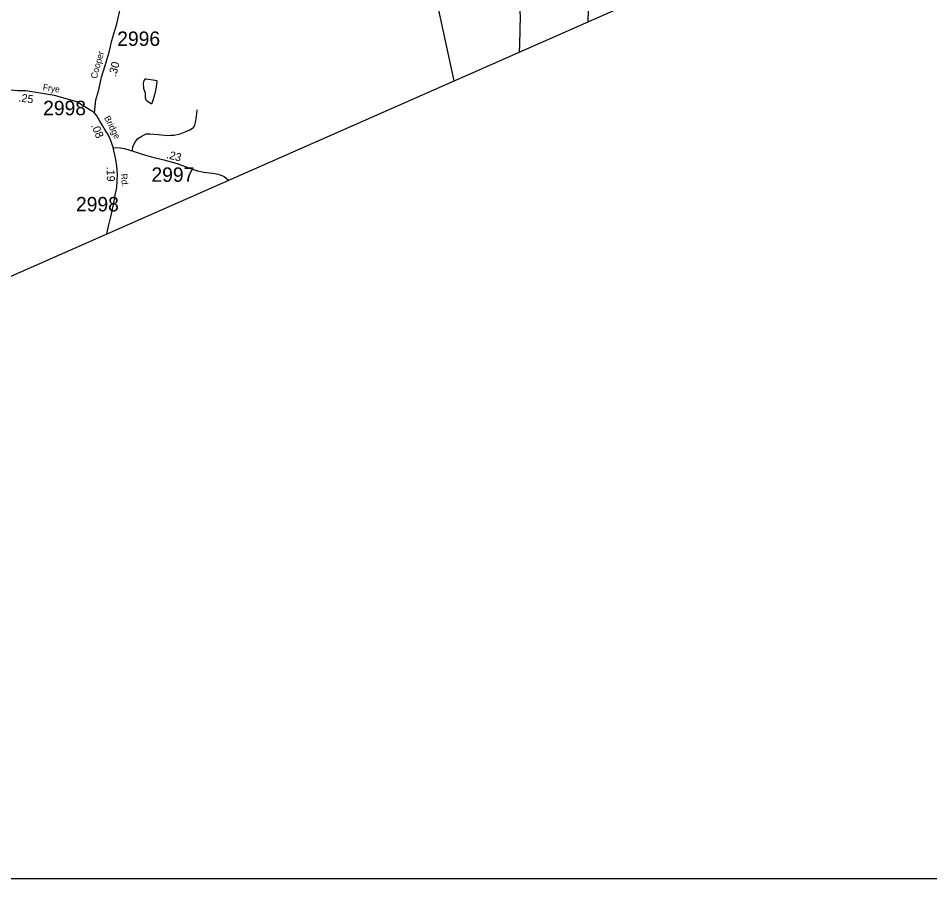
# Model space of a CAD drawing. Extents: x 1551653 to 1702041, y 811336 to 920032.
# Drawn here: x 1600273 to 1609613, y 811336 to 820151 of the extents above; entities that cross this region are included whole.
import ezdxf

# ---------------------------------------------------------------- set-up
doc = ezdxf.new("R2010")
doc.units = 0
for name, color, linetype in [('Old_Level_11', 7, 'Continuous'), ('Old_Level_17', 7, 'Continuous'), ('Old_Level_32', 7, 'Continuous'), ('Old_Level_35', 7, 'Continuous'), ('Old_Level_52', 7, 'Continuous'), ('Old_Level_59', 7, 'Continuous'), ('Old_Level_62', 7, 'Continuous'), ('Old_Level_63', 7, 'Continuous'), ('Old_Level_8', 7, 'Continuous')]:
    doc.layers.add(name, color=color, linetype=linetype)

msp = doc.modelspace()

# ---------------------------------------------------------------- linework, layer by layer
at = {"layer": 'Old_Level_32'}
for points in [[(1601054.026, 819183.69), (1601068.475, 819316.981), (1601098.57, 819419.361), (1601125.655, 819548.841), (1601164.778, 819666.277), (1601203.901, 819804.791), (1601230.986, 819922.227), (1601282.147, 820093.865), (1601321.27, 820259.48), (1601363.403, 820391.971), (1601398.089, 820468.853), (1601428.905, 820578.201), (1601467.176, 820694.01), (1601497.992, 820732.778)], [(1601054.026, 819183.69), (1600873.392, 819296.287), (1600644.338, 819358.892), (1600349.973, 819406.853), (1600264.951, 819406.194), (1600062.455, 819427.409), (1599802.318, 819441.111), (1599718.753, 819426.632)], [(1601245.407, 818825.958), (1601225.367, 818887.51), (1601198.169, 818951.925), (1601164.052, 819004.366), (1601137.595, 819051.729), (1601107.061, 819104.973), (1601077.586, 819151.397), (1601054.026, 819183.69)], [(1601182.359, 817942.495), (1601199.601, 818020.054), (1601223.936, 818117.392), (1601249.702, 818243.359), (1601270.751, 818356.105), (1601283.421, 818418.003), (1601287.5, 818485.965), (1601290.372, 818547.423), (1601284.083, 818634.475), (1601272.605, 818705.716), (1601245.407, 818825.958)], [(1601245.407, 818825.958), (1601318.411, 818823.095), (1601362.07, 818817.369), (1601472.291, 818784.446), (1601543.864, 818758.68), (1601639.77, 818730.051), (1601764.306, 818701.422), (1601903.157, 818662.773), (1601956.836, 818644.165), (1602047.072, 818609.809), (1602108.796, 818589.769), (1602174.776, 818575.455), (1602264.597, 818564.003), (1602322.095, 818552.388), (1602359.167, 818541.134), (1602384.986, 818529.88), (1602404.845, 818512.006), (1602427.297, 818490.997)]]:
    msp.add_lwpolyline(points, dxfattribs=at)
at = {"layer": 'Old_Level_35'}
msp.add_line((1606118.407, 820408.421), (1606110.865, 820113.926), dxfattribs=at)
for points in [[(1605099.936, 820470.09), (1605336.837, 820311.798), (1605367.613, 820290.327), (1605391.232, 820268.855), (1605409.841, 820239.511), (1605414.851, 820178.674), (1605410.557, 819883.796), (1605404.494, 819802.709)], [(1601443.663, 818797.329), (1601447.348, 818838.983), (1601470.853, 818880.22), (1601495.596, 818914.86), (1601540.18, 818942.119), (1601563.11, 818957.861), (1601583.477, 818965.653), (1601624.75, 818968.218), (1601707.427, 818960.141), (1601737.358, 818955.931), (1601802.269, 818950.016), (1601837.335, 818952.306), (1601869.192, 818954.262), (1601934.113, 818968.553), (1601985.51, 818986.922), (1602033.365, 819008.166), (1602068.066, 819032.073), (1602083.568, 819056.374), (1602090.687, 819081.843), (1602101.344, 819143.657), (1602106.124, 819211.597)]]:
    msp.add_lwpolyline(points, dxfattribs=at)
at = {"layer": 'Old_Level_52'}
msp.add_lwpolyline([(1587438.486, 811881.287), (1587925.873, 812095.342), (1588566.459, 812374.734), (1589263.551, 812687.401), (1590109.527, 813059.687), (1590806.455, 813364.351), (1591554.078, 813702.008), (1592251.048, 814008.674), (1592814.978, 814257.601), (1593254.508, 814449.594), (1606492.614, 820282.12), (1613860.946, 820194.456)], dxfattribs=at)
at = {"layer": 'Old_Level_59'}
msp.add_lwpolyline([(1604739.312, 819509.639), (1604564.643, 820313.833), (1604517.686, 820531.393), (1604330.679, 820850.352), (1604298.691, 821008.55), (1604217.695, 821128.352), (1603927.93, 821293.716), (1603842.801, 821479.577), (1603749.051, 821580.706)], dxfattribs=at)
at = {"layer": 'Old_Level_62'}
msp.add_lwpolyline([(1601675.664, 819517.565), (1601690.223, 819513.105), (1601693.504, 819508.799), (1601694.324, 819500.802), (1601682.431, 819426.009), (1601669, 819366.339), (1601653.109, 819307.643), (1601637.525, 819270.17), (1601594.566, 819300.928), (1601584.314, 819312.359), (1601579.29, 819323.278), (1601577.034, 819337.939), (1601576.727, 819382.231), (1601574.061, 819395.457), (1601565.346, 819417.756), (1601561.348, 819434.314), (1601558.17, 819481.476), (1601559.502, 819505.005), (1601562.373, 819513.002), (1601572.523, 819526.997), (1601577.239, 819530.227), (1601585.236, 819531.559), (1601675.664, 819517.565)], dxfattribs=at)
at = {"layer": 'Old_Level_63'}
msp.add_lwpolyline([(1577049.889, 831307.151), (1641328.558, 831307.151), (1641328.558, 811336.298), (1577049.889, 811336.298), (1577049.889, 831307.151)], dxfattribs=at)

# ---------------------------------------------------------------- texts
at = {"layer": 'Old_Level_11'}
for s, rotation, p in [('Cooper', 74.3561417, (1601076.578, 819526.797)), ('Frye', 352.1011694, (1600521.761, 819412.926)), ('Bridge', 296.8632583, (1601151.361, 819132.552)), ('Rd.', 275.6947028, (1601323.647, 818555.906))]:
    msp.add_text(s, height=65.6167, rotation=rotation, dxfattribs=at).set_placement(p)
at = {"layer": 'Old_Level_17'}
for s, rotation, p in [('.30', 75.1052972, (1601274.193, 819545.928)), ('.25', 352.033125, (1600271.944, 819299.986)), ('.08', 293.0892417, (1601017.988, 819053.044)), ('.23', 345.3241306, (1601785.749, 818720.332)), ('.19', 270.4826778, (1601180.651, 818629.959))]:
    msp.add_text(s, height=82.0208, rotation=rotation, dxfattribs=at).set_placement(p)
at = {"layer": 'Old_Level_8'}
for s, p in [('2996', (1601287.856, 819868.05)), ('2998', (1600528.853, 819158.087)), ('2997', (1601638.428, 818475.686)), ('2998', (1600865.335, 818172.777))]:
    msp.add_text(s, height=147.6375, dxfattribs=at).set_placement(p)

doc.saveas('drawing.dxf')
